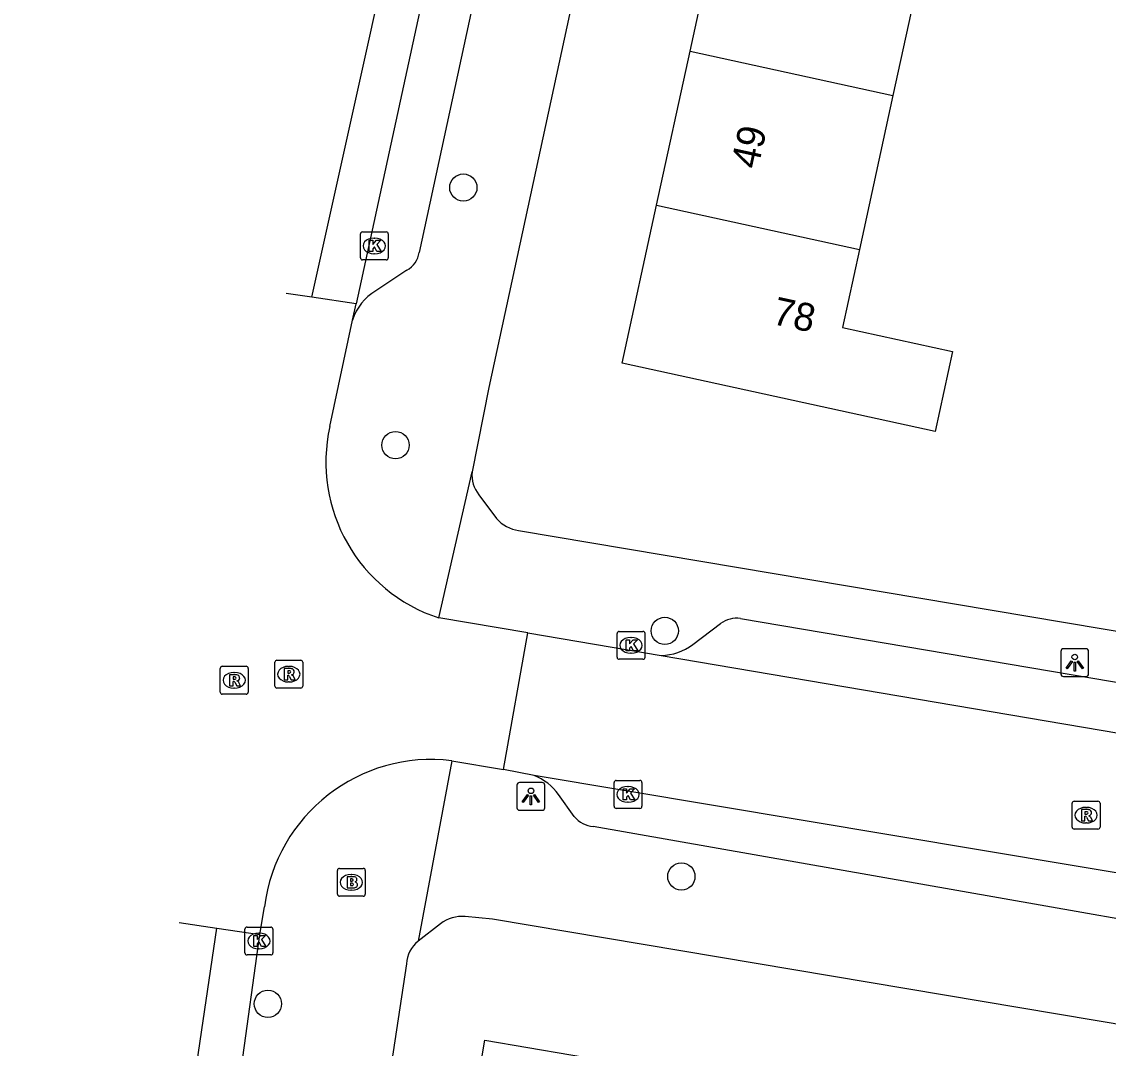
# Model space of a CAD drawing. Extents: x 163686 to 164493, y 382719 to 383870.
# Drawn here: x 163734.62 to 163773.56, y 383145.93 to 383182.73 of the extents above; entities that cross this region are included whole.
import ezdxf

# ---------------------------------------------------------------- set-up
doc = ezdxf.new("R2010")
doc.units = 0
for name, color, linetype in [('IMGEO_Boom', 7, 'Continuous'), ('IMGEO_Brandkraan', 7, 'Continuous'), ('IMGEO_Kolk', 7, 'Continuous'), ('IMGEO_Lichtpunt', 7, 'Continuous'), ('IMGEO_Pand', 7, 'Continuous'), ('IMGEO_Pand_nummerreeks', 7, 'Continuous'), ('IMGEO_Rijbaan_lokaal_open', 7, 'Continuous'), ('IMGEO_Rioolput', 7, 'Continuous'), ('IMGEO_Voetpad_open', 7, 'Continuous')]:
    doc.layers.add(name, color=color, linetype=linetype)

msp = doc.modelspace()

# ---------------------------------------------------------------- linework, layer by layer
at = {"layer": 'IMGEO_Boom'}
for centre in [(163750.45, 383176.78), (163748.021, 383167.546), (163757.668, 383160.891), (163758.263, 383152.087), (163743.448, 383147.523)]:
    msp.add_circle(centre, 0.489, dxfattribs=at)
at = {"layer": 'IMGEO_Brandkraan'}
for p, q in [((163745.936, 383151.455), (163745.936, 383152.307)), ((163746.011, 383152.381), (163746.863, 383152.381)), ((163746.937, 383152.307), (163746.937, 383151.455)), ((163746.424, 383152.161), (163746.449, 383152.161)), ((163746.447, 383151.601), (163746.422, 383151.601)), ((163746.863, 383151.381), (163746.011, 383151.381))]:
    msp.add_line(p, q, dxfattribs=at)
for points in [[(163745.936, 383151.455), (163745.936, 383152.307)], [(163746.011, 383152.381), (163746.863, 383152.381)], [(163746.937, 383152.307), (163746.937, 383151.455)], [(163746.284, 383152.081), (163746.284, 383151.681), (163746.497, 383151.681)], [(163746.515, 383152.081), (163746.284, 383152.081)], [(163746.463, 383152), (163746.409, 383152), (163746.409, 383151.924)], [(163746.409, 383151.924), (163746.462, 383151.924)], [(163746.471, 383151.848), (163746.409, 383151.848), (163746.409, 383151.767)], [(163746.409, 383151.767), (163746.471, 383151.767)], [(163746.863, 383151.381), (163746.011, 383151.381)]]:
    msp.add_lwpolyline(points, dxfattribs=at)
for centre, radius, start, end in [((163746.013, 383152.305), 0.0765, 91.552, 178.448), ((163746.013, 383152.305), 0.0765, 91.552, 178.448), ((163746.861, 383152.305), 0.0765, 1.552, 88.448), ((163746.861, 383152.305), 0.0765, 1.552, 88.448), ((163746.464, 383151.962), 0.0379, 267.8285, 90.9355), ((163746.519, 383151.936), 0.145, 59.4692, 91.5367), ((163746.544, 383151.983), 0.0922, 285.5137, 58.1501), ((163746.549, 383151.791), 0.105, 301.3115, 78.989), ((163746.472, 383151.807), 0.0404, 269.8759, 90.5077), ((163746.503, 383151.932), 0.251, 268.6676, 293.5347), ((163746.013, 383151.457), 0.0765, 181.552, 268.448), ((163746.013, 383151.457), 0.0765, 181.552, 268.448), ((163746.861, 383151.457), 0.0765, 271.552, 358.448), ((163746.861, 383151.457), 0.0765, 271.552, 358.448)]:
    msp.add_arc(centre, radius, start, end, dxfattribs=at)
for centre, major_axis, ratio, start_param, end_param in [((163746.423, 383151.881), (-0.387, 0.002), 0.722429, 4.712389, 7.853982), ((163746.448, 383151.881), (-0.39, 0.002), 0.717154, 1.570796, 4.712389)]:
    msp.add_ellipse(centre, major_axis=major_axis, ratio=ratio, start_param=start_param, end_param=end_param, dxfattribs=at)
at = {"layer": 'IMGEO_Kolk'}
for p, q in [((163746.76, 383174.265), (163746.76, 383175.117)), ((163746.835, 383175.191), (163747.687, 383175.191)), ((163747.248, 383174.971), (163747.273, 383174.971)), ((163747.761, 383175.117), (163747.761, 383174.265)), ((163747.687, 383174.191), (163746.835, 383174.191)), ((163747.271, 383174.411), (163747.246, 383174.411)), ((163756.034, 383160.874), (163756.886, 383160.874)), ((163755.959, 383159.948), (163755.959, 383160.8)), ((163756.447, 383160.654), (163756.472, 383160.654)), ((163756.96, 383160.8), (163756.96, 383159.948)), ((163756.47, 383160.094), (163756.445, 383160.094)), ((163756.886, 383159.874), (163756.034, 383159.874)), ((163755.851, 383154.605), (163755.851, 383155.457)), ((163755.926, 383155.531), (163756.778, 383155.531)), ((163756.852, 383155.457), (163756.852, 383154.605)), ((163756.339, 383155.311), (163756.364, 383155.311)), ((163756.362, 383154.751), (163756.337, 383154.751)), ((163756.778, 383154.531), (163755.926, 383154.531)), ((163742.623, 383149.351), (163742.623, 383150.203)), ((163742.698, 383150.277), (163743.55, 383150.277)), ((163743.111, 383150.057), (163743.136, 383150.057)), ((163743.624, 383150.203), (163743.624, 383149.351)), ((163743.55, 383149.277), (163742.698, 383149.277)), ((163743.134, 383149.497), (163743.109, 383149.497))]:
    msp.add_line(p, q, dxfattribs=at)
for points in [[(163746.76, 383174.265), (163746.76, 383175.117)], [(163746.835, 383175.191), (163747.687, 383175.191)], [(163747.081, 383174.891), (163747.204, 383174.891), (163747.204, 383174.74), (163747.334, 383174.891), (163747.498, 383174.891), (163747.352, 383174.74), (163747.505, 383174.491), (163747.353, 383174.491), (163747.268, 383174.655), (163747.204, 383174.588), (163747.204, 383174.491), (163747.081, 383174.491), (163747.081, 383174.891)], [(163747.761, 383175.117), (163747.761, 383174.265)], [(163747.687, 383174.191), (163746.835, 383174.191)], [(163756.034, 383160.874), (163756.886, 383160.874)], [(163755.959, 383159.948), (163755.959, 383160.8)], [(163756.28, 383160.574), (163756.403, 383160.574), (163756.403, 383160.423), (163756.533, 383160.574), (163756.697, 383160.574), (163756.551, 383160.423), (163756.704, 383160.174), (163756.552, 383160.174), (163756.467, 383160.338), (163756.403, 383160.271), (163756.403, 383160.174), (163756.28, 383160.174), (163756.28, 383160.574)], [(163756.96, 383160.8), (163756.96, 383159.948)], [(163756.886, 383159.874), (163756.034, 383159.874)], [(163755.851, 383154.605), (163755.851, 383155.457)], [(163755.926, 383155.531), (163756.778, 383155.531)], [(163756.852, 383155.457), (163756.852, 383154.605)], [(163756.172, 383155.231), (163756.295, 383155.231), (163756.295, 383155.08), (163756.425, 383155.231), (163756.589, 383155.231), (163756.443, 383155.08), (163756.596, 383154.831), (163756.444, 383154.831), (163756.359, 383154.995), (163756.295, 383154.928), (163756.295, 383154.831), (163756.172, 383154.831), (163756.172, 383155.231)], [(163756.778, 383154.531), (163755.926, 383154.531)], [(163742.623, 383149.351), (163742.623, 383150.203)], [(163742.698, 383150.277), (163743.55, 383150.277)], [(163742.944, 383149.977), (163743.067, 383149.977), (163743.067, 383149.826), (163743.197, 383149.977), (163743.361, 383149.977), (163743.215, 383149.826), (163743.368, 383149.577), (163743.216, 383149.577), (163743.131, 383149.741), (163743.067, 383149.674), (163743.067, 383149.577), (163742.944, 383149.577), (163742.944, 383149.977)], [(163743.624, 383150.203), (163743.624, 383149.351)], [(163743.55, 383149.277), (163742.698, 383149.277)]]:
    msp.add_lwpolyline(points, dxfattribs=at)
for centre, start, end in [((163746.837, 383175.115), 91.552, 178.448), ((163746.837, 383175.115), 91.552, 178.448), ((163747.685, 383175.115), 1.552, 88.448), ((163747.685, 383175.115), 1.552, 88.448), ((163746.837, 383174.267), 181.552, 268.448), ((163746.837, 383174.267), 181.552, 268.448), ((163747.685, 383174.267), 271.552, 358.448), ((163747.685, 383174.267), 271.552, 358.448), ((163756.036, 383160.798), 91.552, 178.448), ((163756.036, 383160.798), 91.552, 178.448), ((163756.884, 383160.798), 1.552, 88.448), ((163756.884, 383160.798), 1.552, 88.448), ((163756.036, 383159.95), 181.552, 268.448), ((163756.036, 383159.95), 181.552, 268.448), ((163756.884, 383159.95), 271.552, 358.448), ((163756.884, 383159.95), 271.552, 358.448), ((163755.928, 383155.455), 91.552, 178.448), ((163755.928, 383155.455), 91.552, 178.448), ((163756.776, 383155.455), 1.552, 88.448), ((163756.776, 383155.455), 1.552, 88.448), ((163755.928, 383154.607), 181.552, 268.448), ((163755.928, 383154.607), 181.552, 268.448), ((163756.776, 383154.607), 271.552, 358.448), ((163756.776, 383154.607), 271.552, 358.448), ((163742.7, 383150.201), 91.552, 178.448), ((163742.7, 383150.201), 91.552, 178.448), ((163743.548, 383150.201), 1.552, 88.448), ((163743.548, 383150.201), 1.552, 88.448), ((163742.7, 383149.353), 181.552, 268.448), ((163742.7, 383149.353), 181.552, 268.448), ((163743.548, 383149.353), 271.552, 358.448), ((163743.548, 383149.353), 271.552, 358.448)]:
    msp.add_arc(centre, 0.0765, start, end, dxfattribs=at)
for centre, major_axis, ratio, start_param, end_param in [((163747.247, 383174.691), (-0.387, 0.002), 0.722429, 4.712389, 7.853982), ((163747.272, 383174.691), (-0.39, 0.002), 0.717154, 1.570796, 4.712389), ((163756.446, 383160.374), (-0.387, 0.002), 0.722429, 4.712389, 7.853982), ((163756.471, 383160.374), (-0.39, 0.002), 0.717154, 1.570796, 4.712389), ((163756.338, 383155.031), (-0.387, 0.002), 0.722429, 4.712389, 7.853982), ((163756.363, 383155.031), (-0.39, 0.002), 0.717154, 1.570796, 4.712389), ((163743.11, 383149.777), (-0.387, 0.002), 0.722429, 4.712389, 7.853982), ((163743.135, 383149.777), (-0.39, 0.002), 0.717154, 1.570796, 4.712389)]:
    msp.add_ellipse(centre, major_axis=major_axis, ratio=ratio, start_param=start_param, end_param=end_param, dxfattribs=at)
at = {"layer": 'IMGEO_Lichtpunt'}
for p, q in [((163771.863, 383160.158), (163771.863, 383159.351)), ((163771.863, 383160.158), (163771.863, 383159.351)), ((163772.765, 383160.253), (163771.957, 383160.253)), ((163772.765, 383160.253), (163771.957, 383160.253)), ((163772.859, 383159.351), (163772.859, 383160.158)), ((163772.859, 383159.351), (163772.859, 383160.158)), ((163771.957, 383159.257), (163772.765, 383159.257)), ((163771.957, 383159.257), (163772.765, 383159.257)), ((163753.275, 383155.458), (163752.467, 383155.458)), ((163753.275, 383155.458), (163752.467, 383155.458)), ((163752.373, 383155.363), (163752.373, 383154.556)), ((163752.373, 383155.363), (163752.373, 383154.556)), ((163753.369, 383154.556), (163753.369, 383155.363)), ((163753.369, 383154.556), (163753.369, 383155.363)), ((163752.467, 383154.462), (163753.275, 383154.462)), ((163752.467, 383154.462), (163753.275, 383154.462))]:
    msp.add_line(p, q, dxfattribs=at)
for points in [[(163772.237, 383159.822), (163772.276, 383159.794), (163772.088, 383159.532), (163772.05, 383159.559), (163772.237, 383159.822)], [(163772.339, 383159.774), (163772.386, 383159.774), (163772.386, 383159.452), (163772.339, 383159.452), (163772.339, 383159.774)], [(163772.449, 383159.794), (163772.487, 383159.821), (163772.674, 383159.559), (163772.635, 383159.531), (163772.449, 383159.794)], [(163752.747, 383155.027), (163752.786, 383154.999), (163752.598, 383154.737), (163752.56, 383154.764), (163752.747, 383155.027)], [(163752.959, 383154.999), (163752.997, 383155.026), (163753.184, 383154.764), (163753.145, 383154.736), (163752.959, 383154.999)], [(163752.849, 383154.979), (163752.896, 383154.979), (163752.896, 383154.657), (163752.849, 383154.657), (163752.849, 383154.979)]]:
    msp.add_lwpolyline(points, dxfattribs=at)
for centre in [(163772.362, 383159.956), (163752.872, 383155.161)]:
    msp.add_circle(centre, 0.0994, dxfattribs=at)
for centre, start, end in [((163771.957, 383160.158), 90, 180), ((163771.957, 383160.158), 90, 180), ((163772.765, 383160.158), 0, 90), ((163772.765, 383160.158), 0, 90), ((163771.957, 383159.351), 180, 270), ((163771.957, 383159.351), 180, 270), ((163772.765, 383159.351), 270, 0), ((163772.765, 383159.351), 270, 360), ((163752.467, 383155.363), 90, 180), ((163752.467, 383155.363), 90, 180), ((163753.275, 383155.363), 0, 90), ((163753.275, 383155.363), 0, 90), ((163752.467, 383154.556), 180, 270), ((163752.467, 383154.556), 180, 270), ((163753.275, 383154.556), 270, 0), ((163753.275, 383154.556), 270, 360)]:
    msp.add_arc(centre, 0.0946, start, end, dxfattribs=at)
at = {"layer": 'IMGEO_Pand'}
for points in [[(163758.577, 383181.665), (163759.778, 383187.18)], [(163767.048, 383185.595), (163765.847, 383180.079)], [(163757.376, 383176.149), (163758.577, 383181.665)], [(163758.577, 383181.665), (163765.847, 383180.079)], [(163765.847, 383180.079), (163764.645, 383174.563)], [(163764.645, 383174.563), (163764.036, 383171.764), (163767.984, 383170.904), (163767.36, 383168.039), (163756.142, 383170.483), (163757.376, 383176.149)], [(163757.376, 383176.149), (163764.645, 383174.563)], [(163756.151, 383137.95), (163749.991, 383138.997), (163751.219, 383146.224), (163757.382, 383145.176)]]:
    msp.add_lwpolyline(points, dxfattribs=at)
at = {"layer": 'IMGEO_Rijbaan_lokaal_open'}
for points in [[(163745.022, 383172.851), (163749.331, 383192.28), (163753.196, 383210.63), (163764.135, 383246.636)], [(163765.51, 383245.499), (163756.027, 383215.005), (163755.331, 383212.494), (163754.544, 383209.155), (163746.61, 383172.616)], [(163745.022, 383172.851), (163744.101, 383172.988), (163744.099, 383172.988)], [(163746.61, 383172.616), (163745.022, 383172.851)], [(163746.483, 383172.033), (163746.61, 383172.616)], [(163745.664, 383168.217), (163746.483, 383172.033)], [(163752.757, 383160.82), (163749.574, 383161.356)], [(163751.888, 383155.93), (163752.757, 383160.82)], [(163752.757, 383160.82), (163757.539, 383160.01)], [(163757.539, 383160.01), (163780.555, 383156.103)], [(163750.041, 383156.24), (163751.888, 383155.93)], [(163752.985, 383155.705), (163751.888, 383155.93)], [(163794.759, 383148.72), (163752.985, 383155.705)], [(163743.162, 383150.007), (163743.321, 383151.007)], [(163740.262, 383150.444), (163740.264, 383150.444), (163741.618, 383150.24)], [(163734.624, 383102.838), (163741.618, 383150.24)], [(163741.618, 383150.24), (163743.162, 383150.007)], [(163742.5, 383145.254), (163743.162, 383150.007)]]:
    msp.add_lwpolyline(points, dxfattribs=at)
for centre, radius, start, end in [((163751.401, 383166.942), 5.877, 167.4705, 251.886), ((163749.309, 383150.248), 6.036, 83.0393, 172.7779)]:
    msp.add_arc(centre, radius, start, end, dxfattribs=at)
at = {"layer": 'IMGEO_Rioolput'}
for p, q in [((163743.695, 383158.915), (163743.695, 383159.767)), ((163743.77, 383159.841), (163744.622, 383159.841)), ((163744.696, 383159.767), (163744.696, 383158.915)), ((163741.738, 383158.696), (163741.738, 383159.548)), ((163741.813, 383159.622), (163742.665, 383159.622)), ((163742.226, 383159.402), (163742.251, 383159.402)), ((163742.739, 383159.548), (163742.739, 383158.696)), ((163744.183, 383159.621), (163744.208, 383159.621)), ((163744.206, 383159.061), (163744.181, 383159.061)), ((163742.665, 383158.622), (163741.813, 383158.622)), ((163742.249, 383158.842), (163742.224, 383158.842)), ((163744.622, 383158.841), (163743.77, 383158.841)), ((163772.267, 383153.861), (163772.267, 383154.713)), ((163772.342, 383154.787), (163773.194, 383154.787)), ((163773.268, 383154.713), (163773.268, 383153.861)), ((163772.755, 383154.567), (163772.78, 383154.567)), ((163772.778, 383154.007), (163772.753, 383154.007)), ((163773.194, 383153.787), (163772.342, 383153.787))]:
    msp.add_line(p, q, dxfattribs=at)
for points in [[(163743.695, 383158.915), (163743.695, 383159.767)], [(163743.77, 383159.841), (163744.622, 383159.841)], [(163744.696, 383159.767), (163744.696, 383158.915)], [(163741.738, 383158.696), (163741.738, 383159.548)], [(163741.813, 383159.622), (163742.665, 383159.622)], [(163742.327, 383159.32), (163742.075, 383159.322), (163742.075, 383158.922)], [(163742.739, 383159.548), (163742.739, 383158.696)], [(163744.284, 383159.539), (163744.032, 383159.541), (163744.032, 383159.141)], [(163744.032, 383159.141), (163744.156, 383159.141), (163744.156, 383159.303), (163744.167, 383159.303)], [(163744.21, 383159.46), (163744.156, 383159.46), (163744.156, 383159.379)], [(163744.156, 383159.379), (163744.208, 383159.379)], [(163742.075, 383158.922), (163742.199, 383158.922), (163742.199, 383159.084), (163742.21, 383159.084)], [(163742.253, 383159.241), (163742.199, 383159.241), (163742.199, 383159.16)], [(163742.199, 383159.16), (163742.251, 383159.16)], [(163742.257, 383159.055), (163742.328, 383158.922), (163742.468, 383158.922), (163742.403, 383159.048)], [(163744.214, 383159.274), (163744.285, 383159.141), (163744.425, 383159.141), (163744.36, 383159.267)], [(163742.665, 383158.622), (163741.813, 383158.622)], [(163744.622, 383158.841), (163743.77, 383158.841)], [(163772.267, 383153.861), (163772.267, 383154.713)], [(163772.342, 383154.787), (163773.194, 383154.787)], [(163773.268, 383154.713), (163773.268, 383153.861)], [(163772.856, 383154.485), (163772.604, 383154.487), (163772.604, 383154.087)], [(163772.604, 383154.087), (163772.728, 383154.087), (163772.728, 383154.249), (163772.739, 383154.249)], [(163772.782, 383154.406), (163772.728, 383154.406), (163772.728, 383154.325)], [(163772.728, 383154.325), (163772.78, 383154.325)], [(163772.786, 383154.22), (163772.857, 383154.087), (163772.997, 383154.087), (163772.932, 383154.213)], [(163773.194, 383153.787), (163772.342, 383153.787)]]:
    msp.add_lwpolyline(points, dxfattribs=at)
for centre, radius, start, end in [((163743.772, 383159.765), 0.0765, 91.552, 178.448), ((163743.772, 383159.765), 0.0765, 91.552, 178.448), ((163744.62, 383159.765), 0.0765, 1.552, 88.448), ((163744.62, 383159.765), 0.0765, 1.552, 88.448), ((163741.815, 383159.546), 0.0765, 91.552, 178.448), ((163741.815, 383159.546), 0.0765, 91.552, 178.448), ((163742.326, 383159.21), 0.109, 350.3612, 89.416), ((163742.663, 383159.546), 0.0765, 1.552, 88.448), ((163742.663, 383159.546), 0.0765, 1.552, 88.448), ((163744.166, 383159.25), 0.0533, 26.0293, 88.6989), ((163744.192, 383159.568), 0.19, 274.7715, 282.9687), ((163744.216, 383159.364), 0.0964, 77.0061, 93.1865), ((163744.23, 383159.421), 0.0378, 276.6634, 79.6772), ((163744.283, 383159.429), 0.109, 350.3612, 89.416), ((163744.281, 383159.429), 0.112, 277.5842, 350.9817), ((163744.265, 383159.214), 0.108, 29.5134, 73.7905), ((163742.209, 383159.031), 0.0533, 26.0293, 88.6989), ((163742.235, 383159.349), 0.19, 274.7715, 282.9687), ((163742.259, 383159.145), 0.0964, 77.0061, 93.1865), ((163742.273, 383159.202), 0.0378, 276.6634, 79.6772), ((163742.324, 383159.21), 0.112, 277.5842, 350.9817), ((163742.308, 383158.995), 0.108, 29.5134, 73.7905), ((163743.772, 383158.917), 0.0765, 181.552, 268.448), ((163743.772, 383158.917), 0.0765, 181.552, 268.448), ((163744.62, 383158.917), 0.0765, 271.552, 358.448), ((163744.62, 383158.917), 0.0765, 271.552, 358.448), ((163741.815, 383158.698), 0.0765, 181.552, 268.448), ((163741.815, 383158.698), 0.0765, 181.552, 268.448), ((163742.663, 383158.698), 0.0765, 271.552, 358.448), ((163742.663, 383158.698), 0.0765, 271.552, 358.448), ((163772.344, 383154.711), 0.0765, 91.552, 178.448), ((163772.344, 383154.711), 0.0765, 91.552, 178.448), ((163773.192, 383154.711), 0.0765, 1.552, 88.448), ((163773.192, 383154.711), 0.0765, 1.552, 88.448), ((163772.738, 383154.196), 0.0533, 26.0293, 88.6989), ((163772.764, 383154.514), 0.19, 274.7715, 282.9687), ((163772.788, 383154.31), 0.0964, 77.0061, 93.1865), ((163772.802, 383154.367), 0.0378, 276.6634, 79.6772), ((163772.855, 383154.375), 0.109, 350.3612, 89.416), ((163772.853, 383154.375), 0.112, 277.5842, 350.9817), ((163772.837, 383154.16), 0.108, 29.5134, 73.7905), ((163772.344, 383153.863), 0.0765, 181.552, 268.448), ((163772.344, 383153.863), 0.0765, 181.552, 268.448), ((163773.192, 383153.863), 0.0765, 271.552, 358.448), ((163773.192, 383153.863), 0.0765, 271.552, 358.448)]:
    msp.add_arc(centre, radius, start, end, dxfattribs=at)
for centre, major_axis, ratio, start_param, end_param in [((163742.225, 383159.122), (-0.387, 0.002), 0.722429, 4.712389, 7.853982), ((163742.25, 383159.122), (-0.39, 0.002), 0.717154, 1.570796, 4.712389), ((163744.182, 383159.341), (-0.387, 0.002), 0.722429, 4.712389, 7.853982), ((163744.207, 383159.341), (-0.39, 0.002), 0.717154, 1.570796, 4.712389), ((163772.754, 383154.287), (-0.387, 0.002), 0.722429, 4.712389, 7.853982), ((163772.779, 383154.287), (-0.39, 0.002), 0.717154, 1.570796, 4.712389)]:
    msp.add_ellipse(centre, major_axis=major_axis, ratio=ratio, start_param=start_param, end_param=end_param, dxfattribs=at)
at = {"layer": 'IMGEO_Voetpad_open'}
for points in [[(163760.24, 383210.472), (163759.907, 383209.127), (163751.36, 383169.613), (163750.768, 383166.587)], [(163756.322, 383208.951), (163748.863, 383174.458)], [(163748.424, 383173.818), (163747.311, 383173.081)], [(163749.574, 383161.356), (163750.768, 383166.587)], [(163751.007, 383165.773), (163751.644, 383164.917)], [(163752.432, 383164.492), (163775.936, 383160.536)], [(163760.387, 383161.334), (163778.162, 383158.325)], [(163758.676, 383160.407), (163759.663, 383161.158)], [(163750.041, 383156.24), (163748.831, 383149.771)], [(163754.426, 383154.235), (163753.864, 383155.026)], [(163791.623, 383147.449), (163755.107, 383153.876)], [(163749.636, 383150.394), (163748.831, 383149.771)], [(163796.038, 383143.072), (163751.496, 383150.561), (163750.514, 383150.658)], [(163748.411, 383148.954), (163744.898, 383125.783)]]:
    msp.add_lwpolyline(points, dxfattribs=at)
for centre, radius, start, end in [((163748.015, 383174.569), 0.856, 298.5794, 352.5253), ((163748.245, 383171.492), 1.843, 120.4432, 162.9339), ((163751.825, 383166.455), 1.065, 172.8911, 219.8346), ((163752.596, 383165.739), 1.258, 220.8195, 262.501), ((163760.247, 383160.332), 1.012, 82.0642, 125.2623), ((163757.493, 383161.968), 1.958, 271.3386, 307.1562), ((163752.269, 383153.87), 1.97, 35.9405, 68.6895), ((163755.231, 383154.937), 1.068, 221.0724, 263.3342), ((163750.421, 383149.375), 1.286, 85.8517, 127.6186), ((163749.473, 383148.925), 1.062, 127.1759, 178.4109)]:
    msp.add_arc(centre, radius, start, end, dxfattribs=at)

# ---------------------------------------------------------------- texts
at = {"layer": 'IMGEO_Pand_nummerreeks'}
for s, rotation, p in [('49', 77.7136, (163761.009, 383177.413)), ('78', 347.7094, (163761.483, 383171.899))]:
    msp.add_text(s, height=1, rotation=rotation, dxfattribs=at).set_placement(p)

doc.saveas('drawing.dxf')
